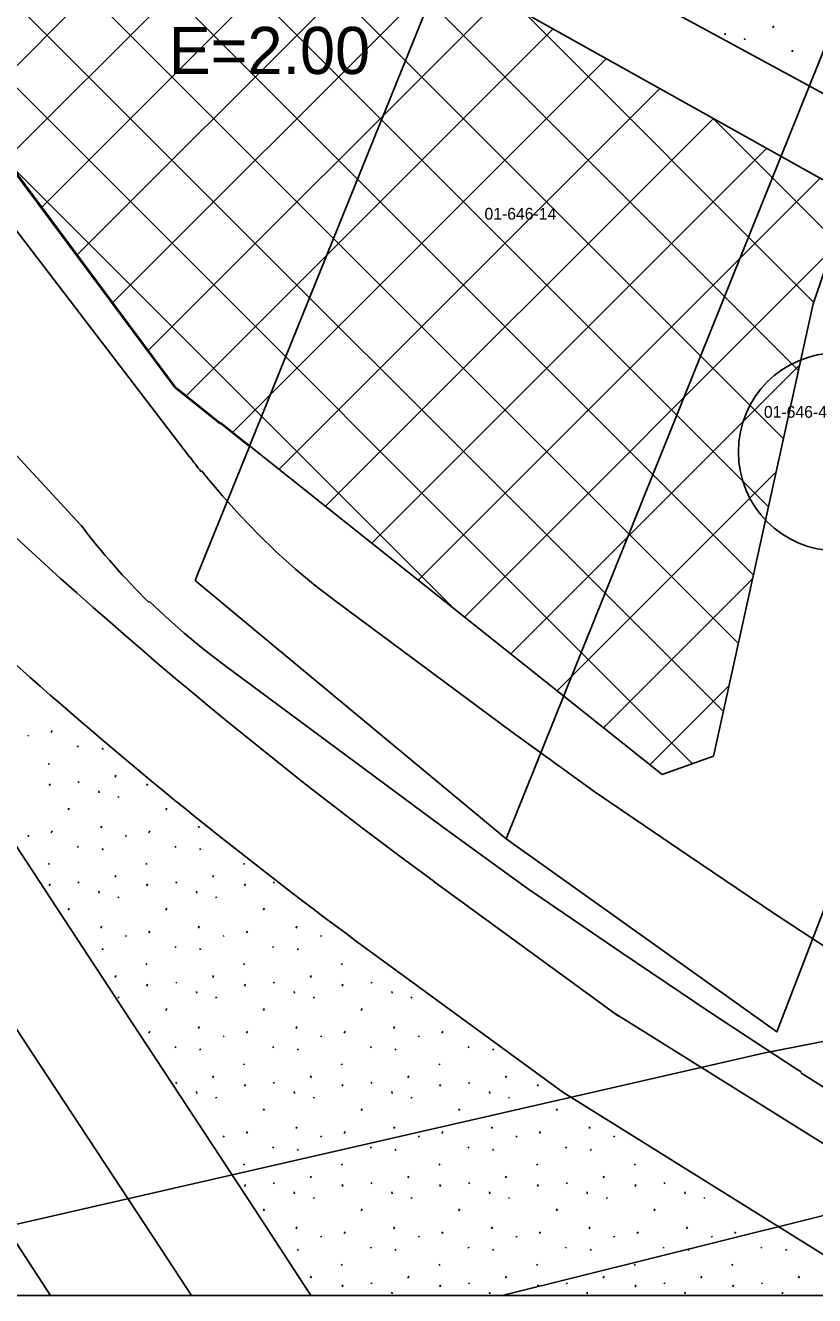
# Model space of a CAD drawing. Extents: x 413946 to 415528, y 4453939 to 4454944.
# Drawn here: x 415176.9 to 415243.9, y 4453939.5 to 4454047.3 of the extents above; entities that cross this region are included whole.
import ezdxf

# ---------------------------------------------------------------- set-up
doc = ezdxf.new("R2010")
doc.units = 0
for name, color, linetype in [('0_KADASTRO', 7, 'Continuous'), ('0_ÇERÇEVE', 7, 'Continuous'), ('Level 27', 7, 'Continuous'), ('Level 28', 7, 'Continuous'), ('Level 30', 7, 'Continuous'), ('Level 34', 7, 'Continuous'), ('Level 41', 7, 'Continuous'), ('Level 58', 7, 'Continuous'), ('Level 62', 7, 'Continuous')]:
    doc.layers.add(name, color=color, linetype=linetype)

msp = doc.modelspace()

# ---------------------------------------------------------------- linework, layer by layer
at = {"layer": '0_KADASTRO'}
for points in [[(415133.36, 4454092.26), (415134.65, 4454095.75), (415146.95, 4454099.63), (415177.26, 4454087.79), (415186.92, 4454084.01), (415193.82, 4454081.32), (415194.31, 4454081.13), (415197.17, 4454077.74), (415214.41, 4454057.32), (415195.99, 4454011.76), (415195.93, 4454011.59), (415189.64, 4454016.61), (415188.97, 4454017.51), (415166.11, 4454048.25)], [(415191.32, 4454000.21), (415191.58, 4454000.84), (415195.93, 4454011.59), (415195.99, 4454011.76), (415214.41, 4454057.32), (415216.55, 4454062.59), (415221.2, 4454060.74), (415224.11, 4454068.34), (415250.15, 4454058.75), (415217.72, 4453978.27), (415194.35, 4453997.69)], [(415217.72, 4453978.27), (415250.15, 4454058.75), (415267.13, 4454052.55), (415263.18, 4454044.97), (415262.42, 4454043.52), (415261.46, 4454041.58), (415258.81, 4454036.27), (415256.16, 4454028.81), (415253.43, 4454020.88), (415252.52, 4454012.44), (415252.32, 4454008.09), (415251.86, 4453997.94), (415251.45, 4453990.79), (415245.61, 4453981.49), (415247.78, 4453980.24), (415245.66, 4453974.74), (415240.72, 4453961.88)]]:
    msp.add_lwpolyline(points, close=True, dxfattribs=at)
for points in [[(415149.69, 4453939.48), (415239.6, 4453960.05), (415255.74, 4453963.24), (415258.42, 4453963.78), (415274.52, 4453966.83), (415285.8, 4453969.28), (415292.78, 4453970.76), (415307.33, 4453973.82), (415321.63, 4453976.84), (415335.9, 4453980.47), (415345.18, 4453982.39), (415360.76, 4453985.6), (415426.98, 4453999.27), (415435.08, 4453999.88), (415445.46, 4453999.54), (415454.52, 4453998.81), (415463.8, 4453998.07), (415472.53, 4453997.36), (415481.6, 4453996.64), (415492.29, 4453996.23), (415494.14, 4453995.96)], [(415308.68, 4453960.5), (415286.71, 4453955.73), (415262.18, 4453950.43), (415255.83, 4453949.06), (415217.38, 4453939.48)], [(415217.38, 4453939.48), (415149.69, 4453939.48)]]:
    msp.add_lwpolyline(points, dxfattribs=at)
at = {"layer": '0_ÇERÇEVE'}
msp.add_lwpolyline([(413945.57, 4454943.96), (415494.14, 4454943.96), (415494.14, 4453939.48), (413945.57, 4453939.48)], close=True, dxfattribs=at)
at = {"layer": 'Level 27'}
msp.add_lwpolyline([(415193.45, 4454013.5), (415189.6, 4454016.58), (415133.35, 4454092.17), (415134.63, 4454095.66)], dxfattribs=at)
at = {"layer": 'Level 28'}
for points in [[(415249.03, 4454039.17), (415228.37, 4454050.42), (415221.36, 4454054.26), (415227.07, 4454064.55)], [(415212, 4454060.16), (415214.37, 4454057.36), (415212.33, 4454052.31), (415246.99, 4454032.92)], [(415246.99, 4454032.92), (415243.81, 4454023.69), (415235.35, 4453985.27)], [(415235.35, 4453985.27), (415230.97, 4453983.72), (415195.9, 4454011.67), (415193.49, 4454013.59)]]:
    msp.add_lwpolyline(points, dxfattribs=at)
at = {"layer": 'Level 34'}
for p, q in [((415146.93, 4454099.54), (415240.01, 4454006.45)), ((415141.55, 4454097.84), (415238.74, 4454000.65)), ((415136.18, 4454096.14), (415237.46, 4453994.86)), ((415158.53, 4454095), (415241.29, 4454012.24)), ((415134.14, 4454091.11), (415236.18, 4453989.07)), ((415170.13, 4454090.47), (415242.57, 4454018.04)), ((415172.2, 4454039.96), (415202.97, 4454070.73)), ((415175.22, 4454035.9), (415206.21, 4454066.89)), ((415154.7, 4454063.48), (415233.55, 4453984.63)), ((415178.24, 4454031.85), (415209.45, 4454063.06)), ((415181.25, 4454027.79), (415212.7, 4454059.25)), ((415184.27, 4454023.74), (415212.65, 4454052.12)), ((415187.29, 4454019.69), (415217.19, 4454049.59)), ((415219.23, 4454048.45), (415243.86, 4454023.82)), ((415190.53, 4454015.86), (415221.72, 4454047.05)), ((415194.5, 4454012.76), (415226.26, 4454044.52)), ((415198.45, 4454009.64), (415230.79, 4454041.98)), ((415202.38, 4454006.5), (415235.33, 4454039.44)), ((415235.27, 4454039.47), (415245.67, 4454029.08)), ((415175.27, 4454035.84), (415213.33, 4453997.77)), ((415206.32, 4454003.36), (415239.86, 4454036.91)), ((415210.25, 4454000.23), (415244.4, 4454034.37)), ((415214.19, 4453997.09), (415245.4, 4454028.3)), ((415218.12, 4453993.96), (415242.67, 4454018.5)), ((415222.06, 4453990.82), (415240.67, 4454009.43)), ((415225.99, 4453987.68), (415238.67, 4454000.36)), ((415229.93, 4453984.55), (415236.67, 4453991.29))]:
    msp.add_line(p, q, dxfattribs=at)
at = {"layer": 'Level 41'}
for p, q in [((415236.32, 4454046.69), (415236.34, 4454046.53)), ((415240.39, 4454047.14), (415240.46, 4454047.3)), ((415237.95, 4454046.22), (415238.02, 4454046.11)), ((415242, 4454045.08), (415242.08, 4454045.24)), ((415179.1, 4453987.29), (415179.17, 4453987.45)), ((415177.11, 4453987.08), (415177.18, 4453986.98)), ((415181.32, 4453986.15), (415181.39, 4453986.05)), ((415183.42, 4453985.96), (415183.49, 4453985.85)), ((415178.86, 4453984.7), (415178.93, 4453984.59)), ((415181.38, 4453983.12), (415181.45, 4453983.02)), ((415184.51, 4453983.51), (415184.58, 4453983.67)), ((415178.92, 4453982.78), (415178.99, 4453982.94)), ((415183.14, 4453982.33), (415183.16, 4453982.17)), ((415187.21, 4453982.78), (415187.28, 4453982.94)), ((415180.53, 4453980.72), (415180.61, 4453980.88)), ((415184.77, 4453981.86), (415184.84, 4453981.76)), ((415188.83, 4453980.72), (415188.9, 4453980.88)), ((415179.1, 4453978.78), (415179.17, 4453978.94)), ((415183.31, 4453979.19), (415183.38, 4453979.35)), ((415187.39, 4453978.78), (415187.46, 4453978.94)), ((415191.6, 4453979.19), (415191.67, 4453979.35)), ((415177.11, 4453978.57), (415177.18, 4453978.47)), ((415181.32, 4453977.64), (415181.39, 4453977.54)), ((415185.4, 4453978.57), (415185.47, 4453978.47)), ((415189.61, 4453977.64), (415189.68, 4453977.54)), ((415183.42, 4453977.45), (415183.49, 4453977.34)), ((415191.71, 4453977.45), (415191.78, 4453977.34)), ((415178.86, 4453976.19), (415178.93, 4453976.08)), ((415187.15, 4453976.19), (415187.22, 4453976.08)), ((415195.45, 4453976.19), (415195.52, 4453976.08)), ((415178.92, 4453974.27), (415178.99, 4453974.43)), ((415181.38, 4453974.61), (415181.45, 4453974.51)), ((415184.51, 4453975), (415184.58, 4453975.16)), ((415187.21, 4453974.27), (415187.28, 4453974.43)), ((415189.68, 4453974.61), (415189.75, 4453974.51)), ((415192.81, 4453975), (415192.88, 4453975.16)), ((415195.5, 4453974.27), (415195.58, 4453974.43)), ((415197.97, 4453974.61), (415198.04, 4453974.51)), ((415183.14, 4453973.82), (415183.16, 4453973.66)), ((415184.77, 4453973.35), (415184.84, 4453973.25)), ((415191.43, 4453973.82), (415191.45, 4453973.66)), ((415193.06, 4453973.35), (415193.13, 4453973.25)), ((415180.53, 4453972.21), (415180.61, 4453972.37)), ((415188.83, 4453972.21), (415188.9, 4453972.37)), ((415197.12, 4453972.21), (415197.19, 4453972.37)), ((415183.31, 4453970.68), (415183.38, 4453970.84)), ((415185.4, 4453970.06), (415185.47, 4453969.96)), ((415187.39, 4453970.27), (415187.46, 4453970.43)), ((415191.6, 4453970.68), (415191.67, 4453970.84)), ((415193.69, 4453970.06), (415193.77, 4453969.96)), ((415195.68, 4453970.27), (415195.75, 4453970.43)), ((415199.89, 4453970.68), (415199.96, 4453970.84)), ((415201.99, 4453970.06), (415202.06, 4453969.96)), ((415203.98, 4453970.27), (415204, 4453970.31)), ((415189.61, 4453969.13), (415189.68, 4453969.03)), ((415197.9, 4453969.13), (415197.97, 4453969.03)), ((415183.42, 4453968.94), (415183.49, 4453968.83)), ((415191.71, 4453968.94), (415191.78, 4453968.83)), ((415200, 4453968.94), (415200.07, 4453968.83)), ((415187.15, 4453967.68), (415187.22, 4453967.57)), ((415195.45, 4453967.68), (415195.52, 4453967.57)), ((415203.74, 4453967.68), (415203.81, 4453967.57)), ((415184.51, 4453966.49), (415184.58, 4453966.65)), ((415187.21, 4453965.76), (415187.28, 4453965.92)), ((415189.68, 4453966.1), (415189.75, 4453966)), ((415192.81, 4453966.49), (415192.88, 4453966.65)), ((415195.5, 4453965.76), (415195.58, 4453965.92)), ((415197.97, 4453966.1), (415198.04, 4453966)), ((415201.1, 4453966.49), (415201.17, 4453966.65)), ((415203.8, 4453965.76), (415203.87, 4453965.92)), ((415206.26, 4453966.1), (415206.33, 4453966)), ((415184.77, 4453964.84), (415184.84, 4453964.74)), ((415191.43, 4453965.31), (415191.45, 4453965.15)), ((415193.06, 4453964.84), (415193.13, 4453964.74)), ((415199.73, 4453965.31), (415199.75, 4453965.15)), ((415201.36, 4453964.84), (415201.43, 4453964.74)), ((415208.02, 4453965.31), (415208.04, 4453965.15)), ((415209.65, 4453964.84), (415209.72, 4453964.74)), ((415188.83, 4453963.7), (415188.9, 4453963.86)), ((415197.12, 4453963.7), (415197.19, 4453963.86)), ((415205.41, 4453963.7), (415205.49, 4453963.86)), ((415187.39, 4453961.76), (415187.46, 4453961.92)), ((415191.6, 4453962.17), (415191.67, 4453962.33)), ((415193.69, 4453961.55), (415193.77, 4453961.45)), ((415195.68, 4453961.76), (415195.75, 4453961.92)), ((415199.89, 4453962.17), (415199.96, 4453962.33)), ((415201.99, 4453961.55), (415202.06, 4453961.45)), ((415203.98, 4453961.76), (415204.05, 4453961.92)), ((415208.19, 4453962.17), (415208.26, 4453962.33)), ((415210.28, 4453961.55), (415210.35, 4453961.45)), ((415212.27, 4453961.76), (415212.34, 4453961.92)), ((415189.61, 4453960.62), (415189.68, 4453960.52)), ((415191.71, 4453960.43), (415191.78, 4453960.32)), ((415197.9, 4453960.62), (415197.97, 4453960.52)), ((415200, 4453960.43), (415200.07, 4453960.32)), ((415206.2, 4453960.62), (415206.27, 4453960.52)), ((415208.29, 4453960.43), (415208.37, 4453960.32)), ((415214.49, 4453960.62), (415214.56, 4453960.52)), ((415216.59, 4453960.43), (415216.66, 4453960.32)), ((415195.45, 4453959.17), (415195.52, 4453959.06)), ((415203.74, 4453959.17), (415203.81, 4453959.06)), ((415212.03, 4453959.17), (415212.1, 4453959.06)), ((415189.68, 4453957.59), (415189.75, 4453957.49)), ((415192.81, 4453957.98), (415192.88, 4453958.14)), ((415195.5, 4453957.25), (415195.58, 4453957.41)), ((415197.97, 4453957.59), (415198.04, 4453957.49)), ((415201.1, 4453957.98), (415201.17, 4453958.14)), ((415203.8, 4453957.25), (415203.87, 4453957.41)), ((415206.26, 4453957.59), (415206.33, 4453957.49)), ((415209.39, 4453957.98), (415209.46, 4453958.14)), ((415212.09, 4453957.25), (415212.16, 4453957.41)), ((415214.56, 4453957.59), (415214.63, 4453957.49)), ((415217.68, 4453957.98), (415217.76, 4453958.14)), ((415220.38, 4453957.25), (415220.46, 4453957.41)), ((415191.43, 4453956.8), (415191.45, 4453956.64)), ((415193.06, 4453956.33), (415193.13, 4453956.23)), ((415199.73, 4453956.8), (415199.75, 4453956.64)), ((415201.36, 4453956.33), (415201.43, 4453956.23)), ((415208.02, 4453956.8), (415208.04, 4453956.64)), ((415209.65, 4453956.33), (415209.72, 4453956.23)), ((415216.31, 4453956.8), (415216.33, 4453956.64)), ((415217.94, 4453956.33), (415218.01, 4453956.23)), ((415197.12, 4453955.19), (415197.19, 4453955.35)), ((415205.41, 4453955.19), (415205.49, 4453955.35)), ((415213.71, 4453955.19), (415213.78, 4453955.35)), ((415222, 4453955.19), (415222.07, 4453955.35)), ((415193.69, 4453953.04), (415193.77, 4453952.94)), ((415195.68, 4453953.25), (415195.75, 4453953.41)), ((415199.89, 4453953.66), (415199.96, 4453953.82)), ((415201.99, 4453953.04), (415202.06, 4453952.94)), ((415203.98, 4453953.25), (415204.05, 4453953.41)), ((415208.19, 4453953.66), (415208.26, 4453953.82)), ((415210.28, 4453953.04), (415210.35, 4453952.94)), ((415212.27, 4453953.25), (415212.34, 4453953.41)), ((415216.48, 4453953.66), (415216.55, 4453953.82)), ((415218.57, 4453953.04), (415218.64, 4453952.94)), ((415220.56, 4453953.25), (415220.63, 4453953.41)), ((415224.77, 4453953.66), (415224.84, 4453953.82)), ((415226.87, 4453953.04), (415226.94, 4453952.94)), ((415197.9, 4453952.11), (415197.97, 4453952.01)), ((415200, 4453951.92), (415200.07, 4453951.81)), ((415206.2, 4453952.11), (415206.27, 4453952.01)), ((415208.29, 4453951.92), (415208.37, 4453951.81)), ((415214.49, 4453952.11), (415214.56, 4453952.01)), ((415216.59, 4453951.92), (415216.66, 4453951.81)), ((415222.78, 4453952.11), (415222.85, 4453952.01)), ((415224.88, 4453951.92), (415224.95, 4453951.81)), ((415195.45, 4453950.66), (415195.52, 4453950.55)), ((415203.74, 4453950.66), (415203.81, 4453950.55)), ((415212.03, 4453950.66), (415212.1, 4453950.55)), ((415220.33, 4453950.66), (415220.4, 4453950.55)), ((415228.62, 4453950.66), (415228.69, 4453950.55)), ((415201.1, 4453949.47), (415201.17, 4453949.63)), ((415209.39, 4453949.47), (415209.46, 4453949.63)), ((415217.68, 4453949.47), (415217.76, 4453949.63)), ((415225.98, 4453949.47), (415226.05, 4453949.63)), ((415195.5, 4453948.74), (415195.58, 4453948.9)), ((415197.97, 4453949.08), (415198.04, 4453948.98)), ((415203.8, 4453948.74), (415203.87, 4453948.9)), ((415206.26, 4453949.08), (415206.33, 4453948.98)), ((415212.09, 4453948.74), (415212.16, 4453948.9)), ((415214.56, 4453949.08), (415214.63, 4453948.98)), ((415220.38, 4453948.74), (415220.46, 4453948.9)), ((415222.85, 4453949.08), (415222.92, 4453948.98)), ((415228.68, 4453948.74), (415228.75, 4453948.9)), ((415231.14, 4453949.08), (415231.21, 4453948.98)), ((415199.73, 4453948.29), (415199.75, 4453948.13)), ((415201.36, 4453947.82), (415201.43, 4453947.72)), ((415208.02, 4453948.29), (415208.04, 4453948.13)), ((415209.65, 4453947.82), (415209.72, 4453947.72)), ((415216.31, 4453948.29), (415216.33, 4453948.13)), ((415217.94, 4453947.82), (415218.01, 4453947.72)), ((415224.61, 4453948.29), (415224.62, 4453948.13)), ((415226.24, 4453947.82), (415226.31, 4453947.72)), ((415232.9, 4453948.29), (415232.92, 4453948.13)), ((415234.53, 4453947.82), (415234.6, 4453947.72)), ((415197.12, 4453946.68), (415197.19, 4453946.84)), ((415205.41, 4453946.68), (415205.49, 4453946.84)), ((415213.71, 4453946.68), (415213.78, 4453946.84)), ((415222, 4453946.68), (415222.07, 4453946.84)), ((415230.29, 4453946.68), (415230.36, 4453946.84)), ((415238.59, 4453946.68), (415238.61, 4453946.72)), ((415199.89, 4453945.15), (415199.96, 4453945.31)), ((415208.19, 4453945.15), (415208.26, 4453945.31)), ((415216.48, 4453945.15), (415216.55, 4453945.31)), ((415224.77, 4453945.15), (415224.84, 4453945.31)), ((415233.06, 4453945.15), (415233.13, 4453945.31)), ((415201.99, 4453944.53), (415202.06, 4453944.43)), ((415203.98, 4453944.74), (415204.05, 4453944.9)), ((415210.28, 4453944.53), (415210.35, 4453944.43)), ((415212.27, 4453944.74), (415212.34, 4453944.9)), ((415218.57, 4453944.53), (415218.64, 4453944.43)), ((415220.56, 4453944.74), (415220.63, 4453944.9)), ((415226.87, 4453944.53), (415226.94, 4453944.43)), ((415228.85, 4453944.74), (415228.93, 4453944.9)), ((415235.16, 4453944.53), (415235.23, 4453944.43)), ((415237.15, 4453944.74), (415237.22, 4453944.9)), ((415200, 4453943.41), (415200.07, 4453943.3)), ((415206.2, 4453943.6), (415206.27, 4453943.5)), ((415208.29, 4453943.41), (415208.37, 4453943.3)), ((415214.49, 4453943.6), (415214.56, 4453943.5)), ((415216.59, 4453943.41), (415216.66, 4453943.3)), ((415222.78, 4453943.6), (415222.85, 4453943.5)), ((415224.88, 4453943.41), (415224.95, 4453943.3)), ((415231.07, 4453943.6), (415231.15, 4453943.5)), ((415233.17, 4453943.41), (415233.24, 4453943.3)), ((415239.37, 4453943.6), (415239.44, 4453943.5)), ((415241.47, 4453943.41), (415241.54, 4453943.3)), ((415203.74, 4453942.15), (415203.81, 4453942.04)), ((415212.03, 4453942.15), (415212.1, 4453942.04)), ((415220.33, 4453942.15), (415220.4, 4453942.04)), ((415228.62, 4453942.15), (415228.69, 4453942.04)), ((415236.91, 4453942.15), (415236.98, 4453942.04)), ((415201.1, 4453940.96), (415201.17, 4453941.12)), ((415209.39, 4453940.96), (415209.46, 4453941.12)), ((415217.68, 4453940.96), (415217.76, 4453941.12)), ((415225.98, 4453940.96), (415226.05, 4453941.12)), ((415234.27, 4453940.96), (415234.34, 4453941.12)), ((415242.56, 4453940.96), (415242.63, 4453941.12)), ((415203.8, 4453940.23), (415203.87, 4453940.39)), ((415206.26, 4453940.57), (415206.33, 4453940.47)), ((415212.09, 4453940.23), (415212.16, 4453940.39)), ((415214.56, 4453940.57), (415214.63, 4453940.47)), ((415220.38, 4453940.23), (415220.46, 4453940.39)), ((415222.85, 4453940.57), (415222.92, 4453940.47)), ((415228.68, 4453940.23), (415228.75, 4453940.39)), ((415231.14, 4453940.57), (415231.21, 4453940.47)), ((415236.97, 4453940.23), (415237.04, 4453940.39)), ((415239.43, 4453940.57), (415239.51, 4453940.47)), ((415208.02, 4453939.78), (415208.04, 4453939.62)), ((415216.31, 4453939.78), (415216.33, 4453939.62)), ((415224.61, 4453939.78), (415224.62, 4453939.62)), ((415232.9, 4453939.78), (415232.92, 4453939.62)), ((415241.19, 4453939.78), (415241.21, 4453939.62))]:
    msp.add_line(p, q, dxfattribs=at)
at = {"layer": 'Level 58'}
msp.add_circle((415245.85, 4454011.12), 8.4, dxfattribs=at)
at = {"layer": 'Level 62'}
for p, q in [((415181.62, 4454004.9), (415168.83, 4454018.7)), ((415203.29, 4453998.42), (415218.13, 4453987.42)), ((415193.72, 4453993.07), (415212.22, 4453979.36)), ((415218.13, 4453987.42), (415225.29, 4453982.23)), ((415225.29, 4453982.23), (415233.07, 4453976.92)), ((415212.22, 4453979.36), (415219.53, 4453974.05)), ((415233.07, 4453976.92), (415240.57, 4453971.87)), ((415227.27, 4453963.21), (415211.6, 4453974.65)), ((415219.53, 4453974.05), (415227.46, 4453968.65)), ((415240.57, 4453971.87), (415246.4, 4453968.06)), ((415222.55, 4453956.75), (415206.88, 4453968.19)), ((415227.46, 4453968.65), (415235.04, 4453963.54)), ((415258.8, 4453943.54), (415226.79, 4453963.54)), ((415235.04, 4453963.54), (415242.45, 4453958.69)), ((415242.45, 4453958.69), (415242.8, 4453958.47)), ((415250.21, 4453939.48), (415222.55, 4453956.75))]:
    msp.add_line(p, q, dxfattribs=at)
for points in [[(415191.01, 4453939.48), (415188.42, 4453943.42), (415182.93, 4453951.77), (415177.44, 4453960.13), (415171.95, 4453968.49), (415166.46, 4453976.85), (415160.97, 4453985.21), (415155.48, 4453993.57), (415149.99, 4454001.92), (415144.5, 4454010.28), (415139.01, 4454018.64), (415133.52, 4454027), (415131.14, 4454030.62)], [(415190.85, 4454010.71), (415175.64, 4454030.56)], [(415121.17, 4454024.99), (415123.75, 4454021.38), (415129.5, 4454013.04), (415132.76, 4454008.14), (415135.06, 4454004.63), (415140.55, 4453996.27), (415146.17, 4453988), (415151.94, 4453979.83), (415157.72, 4453971.66), (415163.34, 4453963.39), (415168.83, 4453955.03), (415174.32, 4453946.67), (415179.04, 4453939.48)], [(415201.18, 4453939.48), (415201.01, 4453939.72), (415195.53, 4453948.08), (415190.04, 4453956.44), (415184.55, 4453964.8), (415179.06, 4453973.16), (415173.57, 4453981.52), (415168.08, 4453989.87), (415162.59, 4453998.23), (415157.1, 4454006.59), (415151.61, 4454014.95), (415150.82, 4454016.15)], [(415191.87, 4454009.52), (415192.22, 4454009.07), (415193.63, 4454007.38), (415195.1, 4454005.74), (415196.63, 4454004.16), (415198.21, 4454002.63), (415199.85, 4454001.17), (415201.55, 4453999.76), (415203.29, 4453998.42)], [(415187.45, 4453998.42), (415188.8, 4453997.13), (415190.39, 4453995.72), (415192.03, 4453994.36), (415193.72, 4453993.07)], [(415242.77, 4453958.38), (415252, 4453952.58), (415259.37, 4453948.01), (415268.42, 4453942.71), (415274.06, 4453939.48)]]:
    msp.add_lwpolyline(points, dxfattribs=at)
for centre, radius, start, end in [((415447.47, 4454297.71), 400, 216.8489, 233.8666), ((415447.47, 4454297.71), 408, 223.5185, 233.8666), ((415238.99, 4454046.53), 60, 216.6539, 218.1892), ((415229.41, 4454041.18), 60, 217.2043, 225.577)]:
    msp.add_arc(centre, radius, start, end, dxfattribs=at)

# ---------------------------------------------------------------- texts
at = {"layer": '0_KADASTRO'}
for s, p in [('01-646-14', (415215.89, 4454030.84)), ('01-646-4', (415239.62, 4454014.02))]:
    msp.add_text(s, height=1, dxfattribs=at).set_placement(p)
at = {"layer": 'Level 30'}
msp.add_text('E=2.00', height=4, dxfattribs=at).set_placement((415189.07, 4454043.21))

doc.saveas('drawing.dxf')
